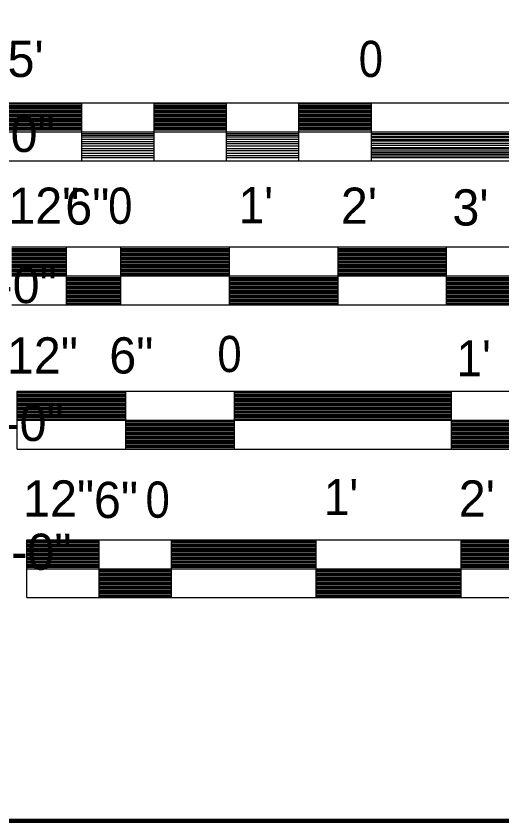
# Model space of a CAD drawing. Extents: x -28.1 to 13.9, y -16.1 to 13.9.
# Drawn here: x 1.058 to 2.736, y -14.627 to -11.848 of the extents above; entities that cross this region are included whole.
import ezdxf
from ezdxf.enums import TextEntityAlignment as Align

# ---------------------------------------------------------------- set-up
doc = ezdxf.new("R2010")
doc.units = 0
doc.header["$LTSCALE"] = 0.05
doc.layers.add('1', color=7, linetype='Continuous', lineweight=13)
doc.layers.add('2', color=7, linetype='Continuous', lineweight=13)

msp = doc.modelspace()

# ---------------------------------------------------------------- linework, layer by layer
at = {"layer": '1', "lineweight": 25}
for p, q in [((1.03496, -12.14731), (3.53496, -12.14731)), ((1.03496, -12.15131), (1.28496, -12.15131)), ((1.03496, -12.15631), (1.28496, -12.15631)), ((1.03496, -12.16131), (1.28496, -12.16131)), ((1.03496, -12.16631), (1.28496, -12.16631)), ((1.03496, -12.17131), (1.28496, -12.17131)), ((1.28496, -12.34731), (1.28496, -12.14731)), ((1.53496, -12.34731), (1.53496, -12.14731)), ((1.53496, -12.15131), (1.78496, -12.15131)), ((1.53496, -12.15631), (1.78496, -12.15631)), ((1.53496, -12.16131), (1.78496, -12.16131)), ((1.53496, -12.16631), (1.78496, -12.16631)), ((1.53496, -12.17131), (1.78496, -12.17131)), ((1.78496, -12.34731), (1.78496, -12.14731)), ((2.03496, -12.34731), (2.03496, -12.14731)), ((2.03496, -12.15131), (2.28496, -12.15131)), ((2.03496, -12.15631), (2.28496, -12.15631)), ((2.03496, -12.16131), (2.28496, -12.16131)), ((2.03496, -12.16631), (2.28496, -12.16631)), ((2.03496, -12.17131), (2.28496, -12.17131)), ((2.28496, -12.34731), (2.28496, -12.14731)), ((1.03496, -12.17631), (1.28496, -12.17631)), ((1.03496, -12.18131), (1.28496, -12.18131)), ((1.03496, -12.18631), (1.28496, -12.18631)), ((1.03496, -12.19131), (1.28496, -12.19131)), ((1.03496, -12.19631), (1.28496, -12.19631)), ((1.53496, -12.17631), (1.78496, -12.17631)), ((1.53496, -12.18131), (1.78496, -12.18131)), ((1.53496, -12.18631), (1.78496, -12.18631)), ((1.53496, -12.19131), (1.78496, -12.19131)), ((1.53496, -12.19631), (1.78496, -12.19631)), ((2.03496, -12.17631), (2.28496, -12.17631)), ((2.03496, -12.18131), (2.28496, -12.18131)), ((2.03496, -12.18631), (2.28496, -12.18631)), ((2.03496, -12.19131), (2.28496, -12.19131)), ((2.03496, -12.19631), (2.28496, -12.19631)), ((1.03496, -12.20131), (1.28496, -12.20131)), ((1.03496, -12.20631), (1.28496, -12.20631)), ((1.03496, -12.21131), (1.28496, -12.21131)), ((1.03496, -12.21631), (1.28496, -12.21631)), ((1.03496, -12.22131), (1.28496, -12.22131)), ((1.03496, -12.22631), (1.28496, -12.22631)), ((1.53496, -12.20131), (1.78496, -12.20131)), ((1.53496, -12.20631), (1.78496, -12.20631)), ((1.53496, -12.21131), (1.78496, -12.21131)), ((1.53496, -12.21631), (1.78496, -12.21631)), ((1.53496, -12.22131), (1.78496, -12.22131)), ((1.53496, -12.22631), (1.78496, -12.22631)), ((2.03496, -12.20131), (2.28496, -12.20131)), ((2.03496, -12.20631), (2.28496, -12.20631)), ((2.03496, -12.21131), (2.28496, -12.21131)), ((2.03496, -12.21631), (2.28496, -12.21631)), ((2.03496, -12.22131), (2.28496, -12.22131)), ((2.03496, -12.22631), (2.28496, -12.22631)), ((1.03496, -12.23131), (1.28496, -12.23131)), ((1.03496, -12.23631), (1.28496, -12.23631)), ((1.03496, -12.24131), (1.28496, -12.24131)), ((1.03496, -12.24731), (3.53496, -12.24731)), ((1.28496, -12.25331), (1.53496, -12.25331)), ((1.53496, -12.23131), (1.78496, -12.23131)), ((1.53496, -12.23631), (1.78496, -12.23631)), ((1.53496, -12.24131), (1.78496, -12.24131)), ((1.78496, -12.25331), (2.03496, -12.25331)), ((2.03496, -12.23131), (2.28496, -12.23131)), ((2.03496, -12.23631), (2.28496, -12.23631)), ((2.03496, -12.24131), (2.28496, -12.24131)), ((2.28496, -12.25331), (3.53496, -12.25331)), ((2.28496, -12.25631), (3.53496, -12.25631)), ((1.28496, -12.25931), (1.53496, -12.25931)), ((1.28496, -12.26531), (1.53496, -12.26531)), ((1.28496, -12.27331), (1.53496, -12.27331)), ((1.28496, -12.28131), (1.53496, -12.28131)), ((1.78496, -12.25931), (2.03496, -12.25931)), ((1.78496, -12.26531), (2.03496, -12.26531)), ((1.78496, -12.27331), (2.03496, -12.27331)), ((1.78496, -12.28131), (2.03496, -12.28131)), ((2.28496, -12.26231), (3.53496, -12.26231)), ((2.28496, -12.26731), (3.53496, -12.26731)), ((2.28496, -12.27431), (3.53496, -12.27431)), ((2.28496, -12.27931), (3.53496, -12.27931)), ((1.28496, -12.28831), (1.53496, -12.28831)), ((1.28496, -12.29631), (1.53496, -12.29631)), ((1.28496, -12.30531), (1.53496, -12.30531)), ((1.78496, -12.28831), (2.03496, -12.28831)), ((1.78496, -12.29631), (2.03496, -12.29631)), ((1.78496, -12.30531), (2.03496, -12.30531)), ((2.28496, -12.28731), (3.53496, -12.28731)), ((2.28496, -12.29331), (3.53496, -12.29331)), ((2.28496, -12.30131), (3.53496, -12.30131)), ((2.28496, -12.30631), (3.53496, -12.30631)), ((1.28496, -12.31231), (1.53496, -12.31231)), ((1.28496, -12.32131), (1.53496, -12.32131)), ((1.28496, -12.32931), (1.53496, -12.32931)), ((1.28496, -12.33631), (1.53496, -12.33631)), ((1.78496, -12.31231), (2.03496, -12.31231)), ((1.78496, -12.32131), (2.03496, -12.32131)), ((1.78496, -12.32931), (2.03496, -12.32931)), ((1.78496, -12.33631), (2.03496, -12.33631)), ((2.28496, -12.31331), (3.53496, -12.31331)), ((2.28496, -12.31931), (3.53496, -12.31931)), ((2.28496, -12.32431), (3.53496, -12.32431)), ((2.28496, -12.33031), (3.53496, -12.33031)), ((2.28496, -12.33631), (3.53496, -12.33631)), ((1.03496, -12.34731), (3.53496, -12.34731)), ((1.04396, -12.64531), (4.04396, -12.64531)), ((1.23196, -12.84531), (1.23196, -12.64531)), ((1.41996, -12.84531), (1.41996, -12.64531)), ((1.79496, -12.84531), (1.79496, -12.64531)), ((2.16996, -12.84531), (2.16996, -12.64531)), ((2.54496, -12.84531), (2.54496, -12.64531)), ((1.04396, -12.65031), (1.23196, -12.65031)), ((1.04396, -12.65531), (1.23196, -12.65531)), ((1.04396, -12.66031), (1.23196, -12.66031)), ((1.04396, -12.66531), (1.23196, -12.66531)), ((1.04396, -12.67031), (1.23196, -12.67031)), ((1.41996, -12.65031), (1.79496, -12.65031)), ((1.41996, -12.65531), (1.79496, -12.65531)), ((1.41996, -12.66031), (1.79496, -12.66031)), ((1.41996, -12.66531), (1.79496, -12.66531)), ((1.41996, -12.67031), (1.79496, -12.67031)), ((2.16996, -12.65031), (2.54496, -12.65031)), ((2.16996, -12.65531), (2.54496, -12.65531)), ((2.16996, -12.66031), (2.54496, -12.66031)), ((2.16996, -12.66531), (2.54496, -12.66531)), ((2.16996, -12.67031), (2.54496, -12.67031)), ((1.04396, -12.67531), (1.23196, -12.67531)), ((1.04396, -12.68031), (1.23196, -12.68031)), ((1.04396, -12.68531), (1.23196, -12.68531)), ((1.04396, -12.69031), (1.23196, -12.69031)), ((1.04396, -12.69531), (1.23196, -12.69531)), ((1.04396, -12.70031), (1.23196, -12.70031)), ((1.41996, -12.67531), (1.79496, -12.67531)), ((1.41996, -12.68031), (1.79496, -12.68031)), ((1.41996, -12.68531), (1.79496, -12.68531)), ((1.41996, -12.69031), (1.79496, -12.69031)), ((1.41996, -12.69531), (1.79496, -12.69531)), ((1.41996, -12.70031), (1.79496, -12.70031)), ((2.16996, -12.67531), (2.54496, -12.67531)), ((2.16996, -12.68031), (2.54496, -12.68031)), ((2.16996, -12.68531), (2.54496, -12.68531)), ((2.16996, -12.69031), (2.54496, -12.69031)), ((2.16996, -12.69531), (2.54496, -12.69531)), ((2.16996, -12.70031), (2.54496, -12.70031)), ((1.04396, -12.70531), (1.23196, -12.70531)), ((1.04396, -12.71031), (1.23196, -12.71031)), ((1.04396, -12.71531), (1.23196, -12.71531)), ((1.04396, -12.72031), (1.23196, -12.72031)), ((1.04396, -12.72531), (1.23196, -12.72531)), ((1.41996, -12.70531), (1.79496, -12.70531)), ((1.41996, -12.71031), (1.79496, -12.71031)), ((1.41996, -12.71531), (1.79496, -12.71531)), ((1.41996, -12.72031), (1.79496, -12.72031)), ((1.41996, -12.72531), (1.79496, -12.72531)), ((2.16996, -12.70531), (2.54496, -12.70531)), ((2.16996, -12.71031), (2.54496, -12.71031)), ((2.16996, -12.71531), (2.54496, -12.71531)), ((2.16996, -12.72031), (2.54496, -12.72031)), ((2.16996, -12.72531), (2.54496, -12.72531)), ((1.04396, -12.73031), (1.23196, -12.73031)), ((1.04396, -12.73531), (1.23196, -12.73531)), ((1.04396, -12.74031), (1.23196, -12.74031)), ((1.04396, -12.74531), (4.04396, -12.74531)), ((1.23196, -12.75031), (1.41996, -12.75031)), ((1.23196, -12.75531), (1.41996, -12.75531)), ((1.41996, -12.73031), (1.79496, -12.73031)), ((1.41996, -12.73531), (1.79496, -12.73531)), ((1.41996, -12.74031), (1.79496, -12.74031)), ((1.79496, -12.75031), (2.16996, -12.75031)), ((1.79496, -12.75531), (2.16996, -12.75531)), ((2.16996, -12.73031), (2.54496, -12.73031)), ((2.16996, -12.73531), (2.54496, -12.73531)), ((2.16996, -12.74031), (2.54496, -12.74031)), ((2.54496, -12.75031), (2.91996, -12.75031)), ((2.54496, -12.75531), (2.91996, -12.75531)), ((1.23196, -12.76031), (1.41996, -12.76031)), ((1.23196, -12.76531), (1.41996, -12.76531)), ((1.23196, -12.77031), (1.41996, -12.77031)), ((1.23196, -12.77531), (1.41996, -12.77531)), ((1.23196, -12.78031), (1.41996, -12.78031)), ((1.79496, -12.76031), (2.16996, -12.76031)), ((1.79496, -12.76531), (2.16996, -12.76531)), ((1.79496, -12.77031), (2.16996, -12.77031)), ((1.79496, -12.77531), (2.16996, -12.77531)), ((1.79496, -12.78031), (2.16996, -12.78031)), ((2.54496, -12.76031), (2.91996, -12.76031)), ((2.54496, -12.76531), (2.91996, -12.76531)), ((2.54496, -12.77031), (2.91996, -12.77031)), ((2.54496, -12.77531), (2.91996, -12.77531)), ((2.54496, -12.78031), (2.91996, -12.78031)), ((1.23196, -12.78531), (1.41996, -12.78531)), ((1.23196, -12.79031), (1.41996, -12.79031)), ((1.23196, -12.79531), (1.41996, -12.79531)), ((1.23196, -12.80031), (1.41996, -12.80031)), ((1.23196, -12.80531), (1.41996, -12.80531)), ((1.23196, -12.81031), (1.41996, -12.81031)), ((1.79496, -12.78531), (2.16996, -12.78531)), ((1.79496, -12.79031), (2.16996, -12.79031)), ((1.79496, -12.79531), (2.16996, -12.79531)), ((1.79496, -12.80031), (2.16996, -12.80031)), ((1.79496, -12.80531), (2.16996, -12.80531)), ((1.79496, -12.81031), (2.16996, -12.81031)), ((2.54496, -12.78531), (2.91996, -12.78531)), ((2.54496, -12.79031), (2.91996, -12.79031)), ((2.54496, -12.79531), (2.91996, -12.79531)), ((2.54496, -12.80031), (2.91996, -12.80031)), ((2.54496, -12.80531), (2.91996, -12.80531)), ((2.54496, -12.81031), (2.91996, -12.81031)), ((1.23196, -12.81531), (1.41996, -12.81531)), ((1.23196, -12.82031), (1.41996, -12.82031)), ((1.23196, -12.82531), (1.41996, -12.82531)), ((1.23196, -12.83031), (1.41996, -12.83031)), ((1.23196, -12.83531), (1.41996, -12.83531)), ((1.79496, -12.81531), (2.16996, -12.81531)), ((1.79496, -12.82031), (2.16996, -12.82031)), ((1.79496, -12.82531), (2.16996, -12.82531)), ((1.79496, -12.83031), (2.16996, -12.83031)), ((1.79496, -12.83531), (2.16996, -12.83531)), ((2.54496, -12.81531), (2.91996, -12.81531)), ((2.54496, -12.82031), (2.91996, -12.82031)), ((2.54496, -12.82531), (2.91996, -12.82531)), ((2.54496, -12.83031), (2.91996, -12.83031)), ((2.54496, -12.83531), (2.91996, -12.83531)), ((1.04396, -12.84531), (4.04396, -12.84531)), ((1.23196, -12.84031), (1.41996, -12.84031)), ((1.79496, -12.84031), (2.16996, -12.84031)), ((2.54496, -12.84031), (2.91996, -12.84031)), ((1.09496, -13.65631), (4.09496, -13.65631)), ((1.09496, -13.85631), (1.09496, -13.65631)), ((1.09496, -13.66131), (1.34496, -13.66131)), ((1.09496, -13.66631), (1.34496, -13.66631)), ((1.09496, -13.67131), (1.34496, -13.67131)), ((1.34496, -13.85631), (1.34496, -13.65631)), ((1.59496, -13.85631), (1.59496, -13.65631)), ((1.59496, -13.66131), (2.09496, -13.66131)), ((1.59496, -13.66631), (2.09496, -13.66631)), ((1.59496, -13.67131), (2.09496, -13.67131)), ((2.09496, -13.85631), (2.09496, -13.65631)), ((2.59496, -13.85631), (2.59496, -13.65631)), ((2.59496, -13.66131), (3.09496, -13.66131)), ((2.59496, -13.66631), (3.09496, -13.66631)), ((2.59496, -13.67131), (3.09496, -13.67131)), ((1.09496, -13.67631), (1.34496, -13.67631)), ((1.09496, -13.68131), (1.34496, -13.68131)), ((1.09496, -13.68631), (1.34496, -13.68631)), ((1.09496, -13.69131), (1.34496, -13.69131)), ((1.09496, -13.69631), (1.34496, -13.69631)), ((1.09496, -13.70131), (1.34496, -13.70131)), ((1.59496, -13.67631), (2.09496, -13.67631)), ((1.59496, -13.68131), (2.09496, -13.68131)), ((1.59496, -13.68631), (2.09496, -13.68631)), ((1.59496, -13.69131), (2.09496, -13.69131)), ((1.59496, -13.69631), (2.09496, -13.69631)), ((1.59496, -13.70131), (2.09496, -13.70131)), ((2.59496, -13.67631), (3.09496, -13.67631)), ((2.59496, -13.68131), (3.09496, -13.68131)), ((2.59496, -13.68631), (3.09496, -13.68631)), ((2.59496, -13.69131), (3.09496, -13.69131)), ((2.59496, -13.69631), (3.09496, -13.69631)), ((2.59496, -13.70131), (3.09496, -13.70131)), ((1.09496, -13.70631), (1.34496, -13.70631)), ((1.09496, -13.71131), (1.34496, -13.71131)), ((1.09496, -13.71631), (1.34496, -13.71631)), ((1.09496, -13.72131), (1.34496, -13.72131)), ((1.09496, -13.72631), (1.34496, -13.72631)), ((1.59496, -13.70631), (2.09496, -13.70631)), ((1.59496, -13.71131), (2.09496, -13.71131)), ((1.59496, -13.71631), (2.09496, -13.71631)), ((1.59496, -13.72131), (2.09496, -13.72131)), ((1.59496, -13.72631), (2.09496, -13.72631)), ((2.59496, -13.70631), (3.09496, -13.70631)), ((2.59496, -13.71131), (3.09496, -13.71131)), ((2.59496, -13.71631), (3.09496, -13.71631)), ((2.59496, -13.72131), (3.09496, -13.72131)), ((2.59496, -13.72631), (3.09496, -13.72631)), ((1.09496, -13.73131), (1.34496, -13.73131)), ((1.09496, -13.73631), (1.34496, -13.73631)), ((1.09496, -13.74131), (1.34496, -13.74131)), ((1.09496, -13.74631), (1.34496, -13.74631)), ((1.09496, -13.75131), (1.34496, -13.75131)), ((1.09496, -13.75631), (4.09496, -13.75631)), ((1.59496, -13.73131), (2.09496, -13.73131)), ((1.59496, -13.73631), (2.09496, -13.73631)), ((1.59496, -13.74131), (2.09496, -13.74131)), ((1.59496, -13.74631), (2.09496, -13.74631)), ((1.59496, -13.75131), (2.09496, -13.75131)), ((2.59496, -13.73131), (3.09496, -13.73131)), ((2.59496, -13.73631), (3.09496, -13.73631)), ((2.59496, -13.74131), (3.09496, -13.74131)), ((2.59496, -13.74631), (3.09496, -13.74631)), ((2.59496, -13.75131), (3.09496, -13.75131)), ((1.34496, -13.76131), (1.59496, -13.76131)), ((1.34496, -13.76631), (1.59496, -13.76631)), ((1.34496, -13.77131), (1.59496, -13.77131)), ((1.34496, -13.77631), (1.59496, -13.77631)), ((1.34496, -13.78131), (1.59496, -13.78131)), ((2.09496, -13.76131), (2.59496, -13.76131)), ((2.09496, -13.76631), (2.59496, -13.76631)), ((2.09496, -13.77131), (2.59496, -13.77131)), ((2.09496, -13.77631), (2.59496, -13.77631)), ((2.09496, -13.78131), (2.59496, -13.78131)), ((1.34496, -13.78631), (1.59496, -13.78631)), ((1.34496, -13.79131), (1.59496, -13.79131)), ((1.34496, -13.79631), (1.59496, -13.79631)), ((1.34496, -13.80131), (1.59496, -13.80131)), ((1.34496, -13.80631), (1.59496, -13.80631)), ((1.34496, -13.81131), (1.59496, -13.81131)), ((2.09496, -13.78631), (2.59496, -13.78631)), ((2.09496, -13.79131), (2.59496, -13.79131)), ((2.09496, -13.79631), (2.59496, -13.79631)), ((2.09496, -13.80131), (2.59496, -13.80131)), ((2.09496, -13.80631), (2.59496, -13.80631)), ((2.09496, -13.81131), (2.59496, -13.81131)), ((1.34496, -13.81631), (1.59496, -13.81631)), ((1.34496, -13.82131), (1.59496, -13.82131)), ((1.34496, -13.82631), (1.59496, -13.82631)), ((1.34496, -13.83131), (1.59496, -13.83131)), ((1.34496, -13.83631), (1.59496, -13.83631)), ((2.09496, -13.81631), (2.59496, -13.81631)), ((2.09496, -13.82131), (2.59496, -13.82131)), ((2.09496, -13.82631), (2.59496, -13.82631)), ((2.09496, -13.83131), (2.59496, -13.83131)), ((2.09496, -13.83631), (2.59496, -13.83631)), ((1.09496, -13.85631), (4.09496, -13.85631)), ((1.34496, -13.84131), (1.59496, -13.84131)), ((1.34496, -13.84631), (1.59496, -13.84631)), ((1.34496, -13.85131), (1.59496, -13.85131)), ((2.09496, -13.84131), (2.59496, -13.84131)), ((2.09496, -13.84631), (2.59496, -13.84631)), ((2.09496, -13.85131), (2.59496, -13.85131))]:
    msp.add_line(p, q, dxfattribs=at)
at = {"layer": '1', "lineweight": 90}
msp.add_lwpolyline([(-25.64304, 12.37269), (12.35696, 12.37269), (12.35696, -14.62731), (-25.64304, -14.62731)], close=True, dxfattribs=at)
at = {"layer": '2', "lineweight": 25}
for p, q in [((1.06196, -13.14331), (4.06196, -13.14331)), ((1.06196, -13.34331), (1.06196, -13.14331)), ((1.43696, -13.34331), (1.43696, -13.14331)), ((1.81196, -13.34331), (1.81196, -13.14331)), ((2.56196, -13.34331), (2.56196, -13.14331)), ((1.06196, -13.14831), (1.43696, -13.14831)), ((1.06196, -13.15331), (1.43696, -13.15331)), ((1.06196, -13.15831), (1.43696, -13.15831)), ((1.06196, -13.16331), (1.43696, -13.16331)), ((1.06196, -13.16831), (1.43696, -13.16831)), ((1.06196, -13.17331), (1.43696, -13.17331)), ((1.81196, -13.14831), (2.56196, -13.14831)), ((1.81196, -13.15331), (2.56196, -13.15331)), ((1.81196, -13.15831), (2.56196, -13.15831)), ((1.81196, -13.16331), (2.56196, -13.16331)), ((1.81196, -13.16831), (2.56196, -13.16831)), ((1.81196, -13.17331), (2.56196, -13.17331)), ((1.06196, -13.17831), (1.43696, -13.17831)), ((1.06196, -13.18331), (1.43696, -13.18331)), ((1.06196, -13.18831), (1.43696, -13.18831)), ((1.06196, -13.19331), (1.43696, -13.19331)), ((1.06196, -13.19831), (1.43696, -13.19831)), ((1.81196, -13.17831), (2.56196, -13.17831)), ((1.81196, -13.18331), (2.56196, -13.18331)), ((1.81196, -13.18831), (2.56196, -13.18831)), ((1.81196, -13.19331), (2.56196, -13.19331)), ((1.81196, -13.19831), (2.56196, -13.19831)), ((1.06196, -13.20331), (1.43696, -13.20331)), ((1.06196, -13.20831), (1.43696, -13.20831)), ((1.06196, -13.21331), (1.43696, -13.21331)), ((1.06196, -13.21831), (1.43696, -13.21831)), ((1.06196, -13.22331), (1.43696, -13.22331)), ((1.06196, -13.22831), (1.43696, -13.22831)), ((1.81196, -13.20331), (2.56196, -13.20331)), ((1.81196, -13.20831), (2.56196, -13.20831)), ((1.81196, -13.21331), (2.56196, -13.21331)), ((1.81196, -13.21831), (2.56196, -13.21831)), ((1.81196, -13.22331), (2.56196, -13.22331)), ((1.81196, -13.22831), (2.56196, -13.22831)), ((1.06196, -13.23331), (1.43696, -13.23331)), ((1.06196, -13.23831), (1.43696, -13.23831)), ((1.06196, -13.24331), (4.06196, -13.24331)), ((1.43696, -13.24831), (1.81196, -13.24831)), ((1.43696, -13.25331), (1.81196, -13.25331)), ((1.81196, -13.23331), (2.56196, -13.23331)), ((1.81196, -13.23831), (2.56196, -13.23831)), ((2.56196, -13.24831), (3.31196, -13.24831)), ((2.56196, -13.25331), (3.31196, -13.25331)), ((1.43696, -13.25831), (1.81196, -13.25831)), ((1.43696, -13.26331), (1.81196, -13.26331)), ((1.43696, -13.26831), (1.81196, -13.26831)), ((1.43696, -13.27331), (1.81196, -13.27331)), ((1.43696, -13.27831), (1.81196, -13.27831)), ((1.43696, -13.28331), (1.81196, -13.28331)), ((2.56196, -13.25831), (3.31196, -13.25831)), ((2.56196, -13.26331), (3.31196, -13.26331)), ((2.56196, -13.26831), (3.31196, -13.26831)), ((2.56196, -13.27331), (3.31196, -13.27331)), ((2.56196, -13.27831), (3.31196, -13.27831)), ((2.56196, -13.28331), (3.31196, -13.28331)), ((1.43696, -13.28831), (1.81196, -13.28831)), ((1.43696, -13.29331), (1.81196, -13.29331)), ((1.43696, -13.29831), (1.81196, -13.29831)), ((1.43696, -13.30331), (1.81196, -13.30331)), ((1.43696, -13.30831), (1.81196, -13.30831)), ((2.56196, -13.28831), (3.31196, -13.28831)), ((2.56196, -13.29331), (3.31196, -13.29331)), ((2.56196, -13.29831), (3.31196, -13.29831)), ((2.56196, -13.30331), (3.31196, -13.30331)), ((2.56196, -13.30831), (3.31196, -13.30831)), ((1.43696, -13.31331), (1.81196, -13.31331)), ((1.43696, -13.31831), (1.81196, -13.31831)), ((1.43696, -13.32331), (1.81196, -13.32331)), ((1.43696, -13.32831), (1.81196, -13.32831)), ((1.43696, -13.33331), (1.81196, -13.33331)), ((1.43696, -13.33831), (1.81196, -13.33831)), ((2.56196, -13.31331), (3.31196, -13.31331)), ((2.56196, -13.31831), (3.31196, -13.31831)), ((2.56196, -13.32331), (3.31196, -13.32331)), ((2.56196, -13.32831), (3.31196, -13.32831)), ((2.56196, -13.33331), (3.31196, -13.33331)), ((2.56196, -13.33831), (3.31196, -13.33831)), ((1.06196, -13.34331), (4.06196, -13.34331))]:
    msp.add_line(p, q, dxfattribs=at)

# ---------------------------------------------------------------- texts
at = {"layer": '1'}
msp.add_text("5'", height=0.125, dxfattribs=at).set_placement((1.09131, -12.05831), align=Align.CENTER)
at = {"layer": '1', "width": 0.9}
msp.add_text('0', height=0.125, dxfattribs=at).set_placement((2.28329, -12.05831), align=Align.CENTER)
at = {"layer": '1'}
for s, p in [('1/4" = 1\'-0"', (1.19175, -12.31731)), ('3/8" = 1\'-0"', (1.19875, -12.83931)), ('1/2" = 1\'-0"', (1.24975, -13.76031))]:
    msp.add_text(s, height=0.125, dxfattribs=at).set_placement(p, align=Align.RIGHT)
at = {"layer": '2'}
for s, p in [('12"', (1.15431, -12.56531)), ('6"', (1.3043, -12.56831)), ("2'", (2.24231, -12.56531)), ("3'", (2.62731, -12.57131)), ('12"', (1.14931, -13.08231)), ('6"', (1.4563, -13.08231)), ('12"', (1.20531, -13.57631)), ("2'", (2.64931, -13.57631)), ('6"', (1.4033, -13.58131))]:
    msp.add_text(s, height=0.125, dxfattribs=at).set_placement(p, align=Align.CENTER)
for s, width, p in [('0', 0.9, (1.41829, -12.56531)), ("1'", 0.95, (1.8863, -12.56331)), ('0', 0.9, (1.79529, -13.07731)), ("1'", 0.95, (2.6383, -13.09231)), ("1'", 0.95, (2.1803, -13.57131)), ('0', 0.9, (1.54729, -13.58031))]:
    msp.add_text(s, height=0.125, dxfattribs=dict(at, width=width)).set_placement(p, align=Align.CENTER)
msp.add_text('3/4" = 1\'-0"', height=0.125, dxfattribs=at).set_placement((1.22275, -13.31531), align=Align.RIGHT)

doc.saveas('drawing.dxf')
